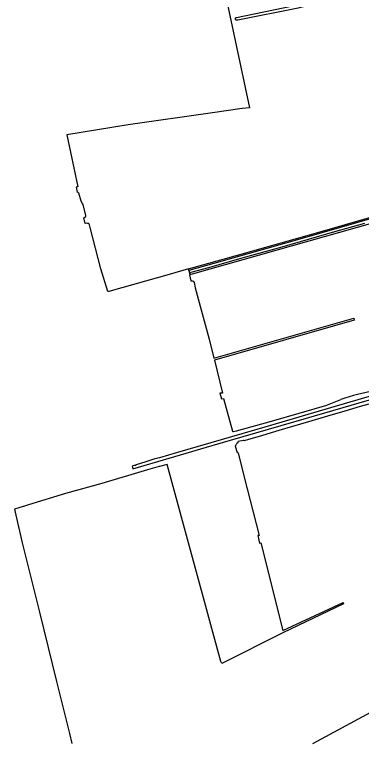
# Model space of a CAD drawing. Extents: x 134297 to 137000, y 403500 to 406000.
# Drawn here: x 134444 to 134786, y 403500 to 404220 of the extents above; entities that cross this region are included whole.
import ezdxf

# ---------------------------------------------------------------- set-up
doc = ezdxf.new("R2010")
doc.units = 0
doc.layers.add('gx-grn-maaiveld', color=7, linetype='Continuous')

msp = doc.modelspace()

# ---------------------------------------------------------------- linework, layer by layer
at = {"layer": 'gx-grn-maaiveld'}
for p, q in [((134615.86, 403967.06), (134615.43, 403968.72)), ((134615.86, 403967.06), (134616.79, 403963.47)), ((134616.92, 403962.97), (134616.33, 403962.82)), ((134616.79, 403963.47), (134616.92, 403962.97)), ((134664.08, 403796.81), (134663.14, 403796.41)), ((134661.54, 403793.73), (134663.39, 403787.32))]:
    msp.add_line(p, q, dxfattribs=at)
for points in [[(134798, 404442.43), (134784.06, 404478.85), (134779.68, 404478.01), (134710.41, 404466.17), (134710.25, 404466.07), (134607.1, 404447.67), (134607.68, 404444.93), (134607.79, 404444.95), (134607.99, 404444.95), (134608.15, 404444.85), (134610.07, 404435.96), (134615.43, 404408.14), (134617.11, 404400.16), (134617.78, 404400.29), (134675.56, 404127.98), (134668.71, 404127.19), (134668.58, 404127.09), (134639.16, 404122.83), (134555.93, 404111.08), (134495.24, 404101.03), (134506.02, 404049.77), (134504.58, 404049.41), (134505.57, 404044.54)], [(134772.98, 404237.51), (134728.92, 404227.5), (134723.88, 404226.35), (134664.21, 404214.43), (134663.02, 404214.36), (134662.56, 404214.54), (134661.92, 404215), (134661.83, 404215.62), (134661.95, 404216.64), (134662.83, 404217.24), (134728.13, 404230.46), (134772.53, 404239.45)], [(135003.45, 404073.19), (135003.05, 404073.07), (134982.2, 404066.86), (134956.49, 404059.9), (134938.49, 404054.43), (134926.86, 404051.09), (134924.46, 404050.41), (134913.05, 404047.13), (134848.65, 404028.4), (134797.27, 404013.94), (134701.71, 403986.76), (134619, 403963.51), (134616.92, 403962.97)], [(134615.43, 403968.72), (134663.72, 403982.29), (134747.87, 404006.05), (134818.42, 404026.44), (134906.35, 404051.48), (134922.42, 404056.55), (134922.86, 404056.69), (134925.07, 404057.39), (134925.38, 404057.49), (134937.81, 404061.41), (134948.21, 404064.24)], [(134513.33, 404013.68), (134512.13, 404019.3), (134513.05, 404019.81), (134513.88, 404020.66), (134514.12, 404021.44), (134511.24, 404032.28), (134510.74, 404033.32), (134510.71, 404033.37), (134509.55, 404035.75), (134507.12, 404043.72)], [(134802.99, 404020.43), (134727.63, 403998.69), (134640.34, 403974.11), (134615.86, 403967.06)], [(134615.43, 403968.72), (134596.33, 403963.35), (134536.6, 403946.32), (134535.63, 403946.3), (134529, 403968.7), (134518.34, 404009.78), (134517.61, 404012.37), (134517.02, 404013.45), (134516.16, 404013.69), (134514.91, 404013.87), (134513.33, 404013.68)], [(134616.79, 403963.47), (134617.39, 403964.89), (134618.13, 403965.57), (134635.65, 403970.29), (134668.62, 403979.76), (134707.87, 403990.66), (134760.13, 404005.65), (134789.64, 404013.86)], [(134616.33, 403962.82), (134617.8, 403956.87), (134618.06, 403956.93), (134619.16, 403956.93), (134620.21, 403956.61), (134621.09, 403955.42), (134622.05, 403950.05), (134635.98, 403899.24), (134640.6, 403880.61), (134695.64, 403896.24), (134778.65, 403919.93), (134778.99, 403918.21), (134641.09, 403878.65), (134649.15, 403846.13), (134646.56, 403845.86), (134647.94, 403840.41), (134649.86, 403840.86), (134650.15, 403840.71), (134653.64, 403827.69), (134658.94, 403808.39), (134659.26, 403808.12), (134659.31, 403808.08), (134659.76, 403808.06), (134662.78, 403808.64), (134697.56, 403818.25), (134752.26, 403834.23), (134752.7, 403834.36), (134765.84, 403839.6)], [(134562.73, 403774.79), (134559.76, 403774), (134560.46, 403771.17), (134596.49, 403781.82), (134644.52, 403795.82), (134732.02, 403821.44), (134872.35, 403862.08), (134948.08, 403883.93), (134948.66, 403884.09), (134955.5, 403886.07), (134957.85, 403886.74), (134996.58, 403897.92), (134996.85, 403897.99), (135003, 403899.77), (135012.6, 403902.54), (135014.77, 403902.98)], [(134903.84, 403867.18), (134821.9, 403843.46), (134821.24, 403843.48), (134821, 403843.74), (134815.41, 403842.07), (134815.34, 403841.79), (134814.52, 403841.38), (134809.94, 403839.96), (134802.28, 403837.77), (134793.52, 403835.27), (134785.05, 403832.71), (134769.95, 403828.35), (134752.64, 403823.35), (134734.06, 403817.64), (134718.35, 403813.06), (134704.8, 403809.12), (134688.46, 403804.3), (134673.86, 403799.98), (134671.47, 403799.28), (134670.65, 403799.04), (134670.33, 403799.1), (134670.01, 403799.26), (134669.88, 403799.36), (134664.68, 403798.1)], [(134796.24, 403843.51), (134761.47, 403833.29), (134690.82, 403812.49), (134604.61, 403787.38), (134586.89, 403782.15), (134582.27, 403780.98), (134573.3, 403778.09), (134563.78, 403775.08)], [(134664.63, 403786.68), (134673.46, 403751.36), (134685.23, 403705.54), (134684.08, 403705.24), (134685.72, 403697.91), (134686.87, 403698.19), (134708.52, 403611.53), (134768.12, 403639.11), (134768.65, 403638.04), (134708.79, 403609.25), (134648.3, 403579.03), (134647.33, 403580.89), (134647.38, 403580.91), (134594.54, 403775.48), (134586.97, 403773.62), (134586.59, 403773.51), (134574.91, 403770.15), (134529.81, 403756.86), (134493.84, 403746.74), (134457.27, 403735.57), (134452.4, 403734.06), (134451.97, 403733.93), (134443.64, 403731.56), (134444.73, 403725.5), (134451.27, 403698.15), (134468.2, 403629.67), (134485.15, 403561.12), (134497.85, 403509.81), (134500.29, 403500)], [(134738.28, 403500), (134738.99, 403500.36), (134844.27, 403557.12)]]:
    msp.add_lwpolyline(points, dxfattribs=at)
for centre, radius, start, end in [((134505.62, 404042.76), 1.78, 32.73824, 91.64411), ((134832.27, 403654.01), 197.12, 99.51773, 109.69243), ((134663.7, 403795.42), 1.13, 119.6413, 179.99134), ((134663.57, 403797.83), 1.14, 296.3899, 13.60542), ((134660.67, 403795.48), 1.95, 296.32587, 350.99475), ((134663.62, 403795.41), 1.05, 179.32459, 193.05264), ((134663.65, 403786.31), 1.04, 20.63279, 104.57914), ((134562.32, 403778.24), 3.48, 276.81296, 294.78824)]:
    msp.add_arc(centre, radius, start, end, dxfattribs=at)

doc.saveas('drawing.dxf')
